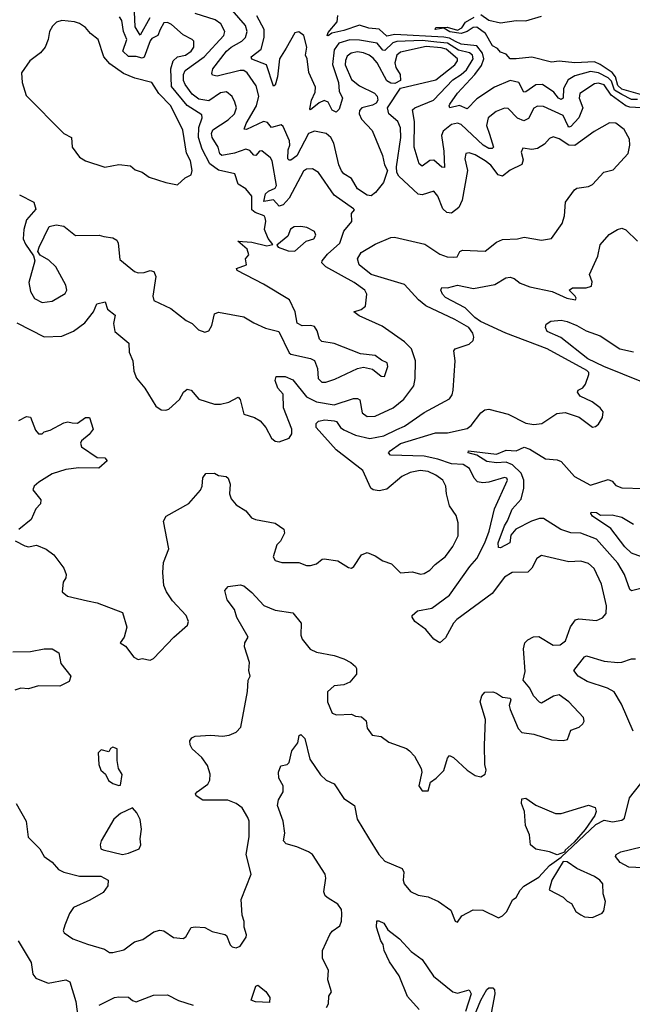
# Model space of a CAD drawing. Extents: x 1603745 to 1745082, y 385868 to 533966.
# Tile 369 of 646: x 1729809 to 1732939, y 433091 to 438115. Entities that reach past the tile are written whole.
import ezdxf

# ---------------------------------------------------------------- set-up
doc = ezdxf.new("R2010")
doc.units = 0

msp = doc.modelspace()

# ---------------------------------------------------------------- linework, layer by layer
at = {"layer": '0CON20XD'}
for points in [[(1731481.3, 437928.7), (1731472.7, 437907.3), (1731472.6, 437885), (1731505, 437810.4), (1731545, 437777.6), (1731621.1, 437741.1), (1731636, 437725), (1731638, 437705), (1731630, 437690), (1731611.3, 437678.7), (1731557.5, 437665), (1731545, 437652), (1731542.7, 437635), (1731555, 437608.5), (1731610.2, 437550.2), (1731662.3, 437422.3), (1731672.5, 437375), (1731688, 437345), (1731668, 437285), (1731627, 437233), (1731605, 437215.8), (1731585, 437219.2), (1731535, 437251.8), (1731504.5, 437305), (1731465, 437329.5), (1731453.4, 437343.4), (1731439.1, 437375), (1731414.1, 437485), (1731398.2, 437515), (1731375, 437533.8), (1731315, 437545.7), (1731285.3, 437534.7), (1731225, 437421.1), (1731195, 437398.6), (1731185, 437397.9), (1731178.5, 437405), (1731181.5, 437451.5), (1731189.4, 437475), (1731187.5, 437497.5), (1731155, 437570), (1731145, 437579.4), (1731095, 437564.6), (1731075, 437590.9), (1731055, 437595.7), (1730968, 437555), (1730956.4, 437556.4), (1730966.4, 437585), (1731019, 437675), (1731031.4, 437725), (1731017.1, 437777.1), (1730971.2, 437845), (1730955, 437855.3), (1730935, 437856), (1730817.8, 437827.8), (1730795, 437832.9), (1730790.5, 437840.5), (1730796.5, 437865), (1730865.3, 437955), (1730888.7, 437975), (1730944.1, 438005), (1730963.4, 438025), (1730971.7, 438055), (1730963.3, 438085), (1730815.7, 438255)], [(1729795, 436568.8), (1729935, 436496.4), (1730025, 436500.5), (1730085, 436525.5), (1730141.5, 436568.5), (1730186.2, 436623.8), (1730204.2, 436665), (1730245.5, 436675.5), (1730258.4, 436638.4), (1730297.8, 436607.8), (1730288.2, 436565), (1730295, 436524), (1730366.7, 436465), (1730368.5, 436418.5), (1730388.1, 436375), (1730392.6, 436322.6), (1730405.5, 436285.5), (1730449.2, 436235), (1730505, 436144), (1730532.5, 436125), (1730555, 436122), (1730571.7, 436128.3), (1730625, 436177.5), (1730646.2, 436215), (1730665, 436230), (1730684.7, 436224.7), (1730725, 436178.6), (1730805, 436154.2), (1730835, 436152.9), (1730877, 436163), (1730925, 436189.2), (1730935, 436176.7), (1730955, 436102), (1731008, 436085), (1731037.6, 436067.6), (1731066.7, 436035), (1731095, 435980), (1731115, 435964), (1731135, 435961.2), (1731185, 435980), (1731198.6, 436001.4), (1731199.2, 436025), (1731157.5, 436135), (1731154.5, 436204.5), (1731128.1, 436235), (1731114.2, 436275), (1731120, 436295), (1731165, 436294.4), (1731205, 436277.1), (1731275, 436190), (1731324.9, 436164.9), (1731415, 436149.8), (1731515, 436183.1), (1731535, 436183.1), (1731547.5, 436175), (1731559.1, 436109.1), (1731585, 436090.4), (1731625, 436092.3), (1731717.8, 436135), (1731771.4, 436178.6), (1731822.4, 436247.6), (1731830, 436285), (1731831.8, 436375), (1731810, 436435), (1731775, 436471.8), (1731661.5, 436551.5), (1731543.1, 436605), (1731516.7, 436625), (1731554.2, 436635.8), (1731575.9, 436654.1), (1731582, 436715), (1731572, 436735), (1731518.5, 436775), (1731372.3, 436855), (1731352.3, 436875), (1731353.8, 436885), (1731381.2, 436918.8), (1731444.6, 436975), (1731465, 437036.7), (1731506, 437085), (1731505, 437125.7), (1731519.5, 437145), (1731515, 437150.6), (1731415, 437219.5), (1731335.6, 437335.6), (1731305, 437354), (1731275, 437352.4), (1731258.3, 437341.7), (1731185.5, 437205), (1731155, 437170.4), (1731134.5, 437164.5), (1731105, 437195.5), (1731056.8, 437186.8), (1731065, 437226), (1731079.5, 437240.5), (1731114.6, 437255), (1731121.5, 437268.5), (1731098.5, 437395), (1731090.4, 437410.4), (1731046.9, 437446.9), (1731034.5, 437445), (1731015, 437423.1), (1731005, 437423.3), (1730985, 437448.2), (1730965, 437455.3), (1730905.9, 437434.1), (1730842.2, 437422.2), (1730831.6, 437431.6), (1730823.7, 437465), (1730792.8, 437515), (1730789.4, 437535), (1730796.6, 437553.4), (1730875, 437603.5), (1730906.9, 437635), (1730916.2, 437665), (1730908.6, 437695), (1730895, 437723.5), (1730865, 437746.8), (1730835, 437742.7), (1730775, 437701.7), (1730725, 437709.7), (1730690.5, 437735), (1730654, 437785), (1730646.5, 437805), (1730646.9, 437835), (1730655, 437856.1), (1730752, 437925), (1730852.7, 438035), (1730857.3, 438055), (1730836.8, 438095), (1730808.6, 438115), (1730706.2, 438146.2)], [(1730473.8, 438125), (1730425, 438035.6), (1730399.4, 438079.4), (1730396.1, 438155)], [(1732984.5, 437665.5), (1732925, 437668.9), (1732906, 437676), (1732830.5, 437730.5), (1732795, 437782.8), (1732765, 437791.7), (1732745, 437787.9), (1732670.8, 437739.2), (1732666.7, 437715), (1732685.3, 437665), (1732665.4, 437614.6), (1732625, 437570.9), (1732615, 437567.1), (1732608.7, 437575), (1732585, 437626.2), (1732485, 437672.9), (1732455, 437673.4), (1732435.7, 437664.3), (1732409, 437611), (1732385, 437598.6), (1732352, 437612), (1732305, 437662.9), (1732285, 437664.6), (1732243, 437647), (1732202.4, 437615), (1732194.4, 437575), (1732208.8, 437531.2), (1732229.7, 437465), (1732222.8, 437457.2), (1732205, 437458.8), (1732176.8, 437475), (1732065, 437580.3), (1732045, 437587.4), (1732015, 437580.8), (1731973.2, 437546.8), (1731963.8, 437525), (1731975.6, 437445), (1731979.1, 437360.9), (1731965, 437362.2), (1731925, 437399.1), (1731905, 437396.1), (1731865, 437368.5), (1731849.1, 437379.1), (1731823.7, 437465), (1731825.1, 437595), (1731816.5, 437655), (1731827.8, 437665), (1731923.6, 437705), (1732021.1, 437808.9), (1732065, 437835.2), (1732090.9, 437859.1), (1732126.3, 437915), (1732122.9, 437935), (1732107, 437947), (1732050.3, 437960.3), (1731995, 437995.5), (1731939.4, 438000.6), (1731865, 438008.4), (1731735, 438004.4), (1731715, 437996.7), (1731675, 437957.6), (1731665, 437960.3), (1731635, 437994.8), (1731545, 438010.5), (1731495, 438013.3), (1731439.7, 437995), (1731415, 437961.8), (1731407.5, 437887.5), (1731437.6, 437795), (1731440.6, 437750.6), (1731457.5, 437715), (1731441, 437659), (1731425, 437642.9), (1731405, 437653.6), (1731385, 437694.6), (1731365, 437702.8), (1731339.1, 437690.9), (1731295, 437655.8), (1731291.1, 437661.1), (1731300, 437705), (1731318.8, 437745), (1731320.8, 437770.8), (1731286.6, 437846.6), (1731277.2, 437915), (1731269.1, 437935), (1731275.8, 437975), (1731260.5, 438035), (1731235, 438053.8), (1731215, 438048.5), (1731170.8, 437970.8), (1731136.5, 437915), (1731125.4, 437824.6), (1731115, 437781.2), (1731105, 437776), (1731069.7, 437885), (1730995, 437914.7), (1730991.2, 437925), (1731042.5, 437965), (1731058.8, 438025), (1731058.8, 438065), (1731021.4, 438135)], [(1732965, 437708.8), (1732935, 437707.8), (1732885.6, 437734.4), (1732848.3, 437755), (1732831.4, 437801.4), (1732815, 437819.5), (1732765, 437844), (1732725, 437851), (1732645, 437828.8), (1732610.8, 437809.2), (1732587.3, 437765), (1732585.6, 437714.4), (1732575, 437707.3), (1732561.4, 437715), (1732536.8, 437745), (1732479.2, 437785), (1732445, 437782.1), (1732395, 437746.9), (1732385, 437746.2), (1732358.5, 437795), (1732315, 437804.7), (1732235, 437771.2), (1732145, 437710.7), (1732095, 437660.8), (1732055, 437678.2), (1732005.9, 437665.9), (1732002.2, 437675), (1732007.1, 437685), (1732045, 437741.2), (1732134.7, 437835.3), (1732167.6, 437882.4), (1732180, 437915), (1732173.1, 437945), (1732145, 437982.4), (1732065, 437989.8), (1732035, 438004.7), (1732005, 438020.6), (1731975, 438026.5), (1731725, 438040), (1731685, 438031.3), (1731645, 438067), (1731592.8, 438072.8), (1731545, 438087.2), (1731465, 438059.6), (1731403.2, 438046.8), (1731385, 438032.9), (1731380, 438035), (1731385, 438050), (1731430.3, 438105), (1731435, 438137.1)], [(1732165, 438141.4), (1732205, 438113.1), (1732265, 438100), (1732345, 438111.7), (1732395, 438109.7), (1732475, 438132.7)], [(1730615, 437273.3), (1730655, 437308.8), (1730685, 437323.8), (1730690.5, 437345), (1730681.8, 437395), (1730662.1, 437435), (1730642.4, 437552.4), (1730582.2, 437675), (1730519.4, 437739.4), (1730485, 437795.6), (1730397.6, 437817.6), (1730340.4, 437840.4), (1730269.8, 437889.8), (1730239.5, 437925), (1730210, 438015), (1730171.5, 438045), (1730145.6, 438075), (1730115, 438095.4), (1730090, 438105), (1730025, 438111.1), (1729998.1, 438101.9), (1729977.4, 438082.6), (1729960.9, 438055), (1729954.4, 438014.4), (1729939.1, 437975), (1729915, 437946.7), (1729860.6, 437905), (1729818.6, 437845), (1729822.5, 437795), (1729841.7, 437728.3), (1730034.7, 437535), (1730074.1, 437514.1), (1730077.6, 437465), (1730115, 437413.3), (1730145, 437395.8), (1730245, 437362.5), (1730315, 437376.2), (1730375, 437370), (1730400, 437350), (1730435, 437338), (1730471.2, 437311.2), (1730555, 437284), (1730615, 437273.3)], [(1731071.1, 436961.1), (1731102.5, 436967.5), (1731078.3, 436998.3), (1731059, 437045), (1731067, 437087), (1731064, 437105), (1731057.5, 437115), (1731011.4, 437131.4), (1730994.8, 437144.8), (1730994.6, 437214.6), (1730965, 437251.9), (1730925.3, 437275.3), (1730908.5, 437328.5), (1730825, 437348.1), (1730780.6, 437380.6), (1730740.7, 437455), (1730722.5, 437515), (1730724.5, 437565), (1730740.8, 437615), (1730739.3, 437629.3), (1730665, 437678.1), (1730585.1, 437775.1), (1730581.4, 437865), (1730593.8, 437905), (1730614.6, 437925.4), (1730656.4, 437935), (1730685.3, 437955), (1730699.2, 437975), (1730698.9, 438005), (1730690, 438015), (1730645, 438037.3), (1730585, 438091.1), (1730565, 438100.5), (1730545, 438098.9), (1730527.6, 438065), (1730515.3, 438034.7), (1730485, 438019.2), (1730475, 438007.1), (1730445, 437924.2), (1730435, 437918.6), (1730405, 437927.1), (1730365, 437927.9), (1730336.1, 437955), (1730356, 438015), (1730339.2, 438055), (1730330.5, 438110.5), (1730319.9, 438129.9)], [(1732345, 437915.6), (1732315, 437916), (1732295, 437938.8), (1732265, 437950), (1732249.1, 437969.1), (1732225, 437981.1), (1732189.4, 438045), (1732145, 438077.1), (1732125, 438075.6), (1732095, 438055.3), (1732065, 438044.8), (1732006.4, 438053.6), (1731975, 438071.9), (1731931.2, 438065), (1731934.3, 438075.7), (1731992.1, 438077.9), (1732045, 438061.9), (1732067, 438073), (1732087.2, 438102.8), (1732131, 438129)], [(1729786.4, 435456.4), (1729835, 435430), (1729855, 435426), (1729895, 435434.2), (1729944.2, 435414.2), (1729983.3, 435385), (1730035, 435316.2), (1730047.1, 435285), (1730045, 435267.5), (1730032, 435245), (1730026.2, 435195), (1730053.4, 435173.4), (1730155, 435149.4), (1730205, 435140), (1730335, 435090), (1730356.2, 435015), (1730343.3, 434965), (1730322.5, 434935), (1730349.3, 434919.3), (1730393, 434863), (1730415, 434851.2), (1730435, 434856.2), (1730475, 434846.2), (1730492.5, 434855), (1730596, 434965), (1730666.2, 435025), (1730670.8, 435045), (1730659.2, 435075), (1730589.3, 435149.3), (1730558.6, 435195), (1730545, 435227.5), (1730540, 435295), (1730544.4, 435345), (1730570.8, 435415), (1730544.2, 435555.8), (1730558.3, 435581.7), (1730673.7, 435646.3), (1730732.5, 435715), (1730741.1, 435735), (1730745, 435777.5), (1730760.7, 435799.3), (1730805, 435802), (1730825, 435789.2), (1730864.2, 435784.2), (1730875, 435776.2), (1730884.4, 435745), (1730881.8, 435695), (1730889.8, 435669.8), (1730915, 435640), (1730965, 435608.8), (1730993.5, 435573.5), (1731014.5, 435564.5), (1731115, 435546), (1731158.8, 435515), (1731162, 435495), (1731142, 435455), (1731122, 435435), (1731104.3, 435375), (1731115, 435356.2), (1731147.5, 435345), (1731235, 435345.7), (1731275, 435330.8), (1731295, 435330), (1731325, 435338), (1731355, 435362.5), (1731365, 435363.3), (1731435, 435353.8), (1731489.3, 435319.3), (1731505, 435316.7), (1731515.8, 435324.2), (1731555, 435384.4), (1731585, 435396.5), (1731625, 435380), (1731665, 435353.1), (1731707.8, 435337.8), (1731755, 435292.5), (1731815, 435297.5), (1731855.8, 435285.8), (1731875, 435289.4), (1731905, 435307.1), (1731930.8, 435335), (1731984, 435376), (1732022.5, 435427.5), (1732048.8, 435481.2), (1732048.3, 435548.3), (1732038.9, 435585), (1732004.4, 435635), (1731988.8, 435695), (1731986.4, 435735), (1731970, 435765), (1731935, 435790.9), (1731895, 435810), (1731855, 435815.7), (1731804.5, 435805.5), (1731760.6, 435785), (1731685, 435719.4), (1731645, 435711.9), (1731615, 435715.7), (1731603.5, 435725), (1731562.4, 435815), (1731425, 435920), (1731324.5, 436035), (1731322.9, 436055), (1731335, 436066.5), (1731367.4, 436072.6), (1731415, 436068.9), (1731426.9, 436065), (1731448, 436035), (1731465, 436022.5), (1731525, 435994.8), (1731598.2, 435978.2), (1731669, 435991), (1731735, 436024.8), (1731775, 436040.5), (1731875, 436110.8), (1732005, 436180), (1732018.7, 436201.3), (1732023.1, 436225), (1732033.8, 436375), (1732026, 436425), (1732033.4, 436436.6), (1732105, 436458.8), (1732125, 436477.5), (1732128.8, 436495), (1732123.8, 436515), (1732102.9, 436545), (1732032.1, 436585), (1731883.6, 436655), (1731846, 436685), (1731775, 436764.6), (1731605, 436815.2), (1731543.1, 436865), (1731534.3, 436895), (1731552.7, 436927.3), (1731625, 436969.6), (1731705, 437003.8), (1731724.4, 437005.6), (1731879.5, 436969.5), (1731955, 436918.9), (1731992.5, 436905), (1732025, 436903.3), (1732044.1, 436905.9), (1732057, 436933), (1732071.4, 436938.6), (1732186.7, 436933.3), (1732245, 436979.4), (1732275, 436993.3), (1732352.8, 436997.2), (1732385.9, 437005.9), (1732475, 436990.8), (1732525, 436998.8), (1732580, 437075), (1732592.9, 437115), (1732597.5, 437185), (1732642.4, 437247.6), (1732655, 437255.4), (1732715, 437263.8), (1732734.3, 437275), (1732793.5, 437336.5), (1732840.4, 437349.6), (1732918, 437432), (1732926.2, 437475), (1732923.8, 437505), (1732896.7, 437555), (1732855, 437587.5), (1732821.4, 437588.6), (1732744.3, 437545), (1732645, 437474.1), (1732615, 437475.8), (1732565, 437508.2), (1732535, 437517.9), (1732515, 437509.5), (1732490.5, 437479.5), (1732455, 437457.5), (1732425, 437452.5), (1732380, 437460), (1732370.8, 437439.2), (1732380.7, 437400.7), (1732374.4, 437375.6), (1732315, 437347.7), (1732275, 437317.5), (1732253.4, 437323.4), (1732215, 437372.5), (1732186.2, 437395), (1732135, 437425.4), (1732104.4, 437435.6), (1732087.7, 437432.3), (1732083.1, 437405), (1732097.5, 437345), (1732069.6, 437195), (1732053.1, 437156.9), (1732015, 437127.5), (1731990.8, 437130.8), (1731970.2, 437150.2), (1731945.6, 437215.6), (1731925, 437240), (1731865, 437222.2), (1731845, 437225.6), (1731746.7, 437316.7), (1731736.5, 437335), (1731734, 437364), (1731756.1, 437515), (1731754.2, 437564.2), (1731740, 437595), (1731694.2, 437635), (1731688.8, 437665), (1731755, 437766.7), (1731935, 437809.2), (1732031.8, 437885), (1732046.2, 437905), (1732045.8, 437915), (1731987, 437965), (1731962.2, 437972.2), (1731885, 437978.7), (1731755, 437948.8), (1731735, 437934.6), (1731725.7, 437895), (1731730.8, 437870.8), (1731753.5, 437835), (1731754.3, 437805.7), (1731725, 437789.4), (1731705, 437790.6), (1731685, 437802.5), (1731635, 437894.7), (1731615, 437919.7), (1731595, 437933.5), (1731565, 437946.6), (1731535, 437950.6), (1731503.3, 437945), (1731481.3, 437928.7)], [(1733075, 437706.3), (1732885, 437761.6), (1732865, 437779.2), (1732853, 437823), (1732836.2, 437846.2), (1732775, 437887), (1732745, 437900), (1732645, 437895.8), (1732565, 437904.2), (1732525, 437899.3), (1732424.6, 437924.6), (1732345, 437915.6)], [(1729808.8, 437221.2), (1729881.3, 437185), (1729892.2, 437147.8), (1729845, 437093.8), (1729830.9, 437045), (1729827.7, 436997.7), (1729839.1, 436969.1), (1729879.5, 436909.5), (1729886.2, 436885), (1729855.7, 436775), (1729865, 436727.5), (1729885, 436692.5), (1729925, 436671.4), (1729975, 436678.9), (1730041.5, 436718.5), (1730050.6, 436735), (1730045, 436761.2), (1729993.8, 436853.8), (1729957.9, 436887.9), (1729914.2, 436914.2), (1729902, 436932), (1729908, 436955), (1729960.7, 437059.3), (1729995, 437068.8), (1730035, 437061.2), (1730095, 437014), (1730215, 437016), (1730239.7, 437009.7), (1730285, 437001.9), (1730305, 436990), (1730312.2, 436975), (1730320.9, 436890.9), (1730395, 436830.8), (1730415, 436824.4), (1730445, 436825.8), (1730475, 436836), (1730495, 436830), (1730504.3, 436805), (1730489.5, 436705), (1730495, 436682.9), (1730582.2, 436642.2), (1730659.7, 436579.7), (1730690, 436565), (1730722.4, 436532.4), (1730755, 436521.2), (1730775, 436527.5), (1730790, 436555), (1730803.8, 436615), (1730825, 436623.3), (1730955, 436599.2), (1731005, 436568), (1731065, 436540.6), (1731132.5, 436525), (1731185.7, 436415.7), (1731195, 436408), (1731295, 436386), (1731315.7, 436375.7), (1731331.1, 436335), (1731334.2, 436285), (1731353.3, 436265), (1731372.5, 436265), (1731418.6, 436281.4), (1731535, 436335.6), (1731565, 436342.9), (1731611.7, 436331.7), (1731655, 436295.6), (1731672.5, 436295), (1731689.1, 436345), (1731686.7, 436365), (1731657.5, 436377.5), (1731625, 436402.5), (1731550.9, 436410.9), (1731415, 436462.7), (1731352.6, 436472.6), (1731340, 436485), (1731328.3, 436528.3), (1731315, 436549.2), (1731295.5, 436555.5), (1731252.8, 436552.8), (1731226.6, 436566.6), (1731215.7, 436625), (1731186.9, 436685), (1731054.9, 436764.9), (1730920, 436835), (1730917.5, 436845), (1730967.5, 436865), (1730963.3, 436895), (1730980, 436915), (1730971.2, 436945), (1730924.2, 436985.8), (1730995, 436980.3), (1731071.1, 436961.1)], [(1731215, 436934.5), (1731273.3, 436985), (1731312.1, 436997.9), (1731321.9, 437015), (1731315.6, 437035), (1731275.6, 437055), (1731245, 437060.3), (1731212, 437058), (1731192.9, 437047.1), (1731179.7, 437010.3), (1731122.5, 436965), (1731130, 436955), (1731180, 436935), (1731215, 436934.5)], [(1731936.7, 434245), (1731975, 434283.3), (1731995, 434347.5), (1732005, 434360), (1732025, 434350), (1732095, 434285.5), (1732135, 434258.6), (1732165, 434252), (1732187.5, 434265), (1732191.9, 434285), (1732185.4, 434315), (1732182.9, 434412.9), (1732189.3, 434545), (1732162.2, 434635), (1732169.2, 434665), (1732185.9, 434684.1), (1732225.6, 434685.6), (1732245, 434679.2), (1732275, 434657.5), (1732315, 434652.5), (1732318.8, 434645), (1732309.5, 434615), (1732313.8, 434595), (1732355, 434498.6), (1732375, 434478), (1732435, 434468.9), (1732525, 434441.1), (1732585, 434436.7), (1732607.5, 434442.5), (1732625, 434490), (1732667.5, 434505), (1732685, 434522.5), (1732693.3, 434535), (1732690, 434555), (1732614.2, 434635), (1732565, 434669.5), (1732536.4, 434663.6), (1732475, 434627.5), (1732465, 434632.5), (1732433.8, 434665), (1732415.8, 434705), (1732381.8, 434745), (1732391.4, 434788.6), (1732382.1, 434905), (1732389.4, 434935), (1732405, 434950.8), (1732434.4, 434965.6), (1732461.7, 434968.3), (1732533.9, 434923.9), (1732570, 434925), (1732596.7, 434945), (1732623, 435017), (1732647.7, 435052.3), (1732665, 435058.5), (1732755, 435049.4), (1732786.5, 435063.5), (1732804.2, 435085), (1732806.9, 435125), (1732781.5, 435235), (1732743.3, 435315), (1732715, 435341.1), (1732675, 435352.2), (1732615, 435349.1), (1732475, 435381.1), (1732450, 435365), (1732425, 435316.7), (1732405, 435296.2), (1732325, 435294.2), (1732285, 435270.6), (1732223.4, 435186.6), (1732041.6, 435055), (1732024.6, 435035), (1731985, 434961.4), (1731955, 434935.8), (1731925, 434954.5), (1731883.8, 435003.8), (1731827.8, 435045), (1731814, 435066), (1731813.8, 435075), (1731841.8, 435098.2), (1731915, 435112.3), (1732005, 435178.4), (1732108, 435325), (1732143.8, 435365), (1732185, 435446.5), (1732207.8, 435505), (1732235, 435618.8), (1732301.1, 435765), (1732296.9, 435775), (1732285, 435779.5), (1732205, 435754.7), (1732175, 435751.2), (1732147.1, 435757.1), (1732130.8, 435775), (1732106.3, 435825), (1732075, 435845.2), (1732015, 435849.2), (1731945, 435872.6), (1731875, 435887.6), (1731702.7, 435892.7), (1731693.8, 435905), (1731701.4, 435915), (1731755, 435952), (1731933.4, 436006.6), (1731995, 436006.9), (1732095, 436030), (1732115.7, 436044.3), (1732165, 436110), (1732185, 436124.3), (1732205, 436128.6), (1732305, 436102.9), (1732395, 436057.2), (1732435, 436049), (1732475.8, 436054.2), (1732553.3, 436105), (1732595, 436111.5), (1732667.1, 436087.1), (1732735, 436036.2), (1732750.3, 436039.7), (1732765, 436051.2), (1732785.7, 436085), (1732789.2, 436115), (1732774.2, 436135), (1732733.5, 436165), (1732672.9, 436195), (1732658.8, 436215), (1732662.5, 436225), (1732685, 436236.7), (1732700, 436255), (1732716.7, 436305), (1732716.2, 436315), (1732706, 436325), (1732503.8, 436435), (1732292.6, 436515), (1732162.9, 436575), (1732134.7, 436595), (1732085, 436645.3), (1731985, 436698.5), (1731968.5, 436715), (1731960.6, 436735), (1731965, 436748.8), (1731995, 436746.9), (1732045, 436760.4), (1732126.7, 436743.3), (1732235.8, 436764.2), (1732292.6, 436797.4), (1732315, 436800.7), (1732334.2, 436794.2), (1732365, 436771.5), (1732415, 436751.8), (1732528.9, 436728.9), (1732603.6, 436693.6), (1732647.5, 436685), (1732652, 436695), (1732647.1, 436705), (1732616.7, 436735), (1732633.3, 436746.7), (1732703.2, 436746.8), (1732729.2, 436755), (1732733, 436777), (1732719.1, 436815), (1732761.8, 436908.2), (1732775, 436966), (1732820.7, 437019.3), (1732862.5, 437045), (1732885, 437051.2), (1732905, 437043.8), (1732965, 436986)], [(1733075, 436231.7), (1732792.5, 436345), (1732711.3, 436385), (1732574.2, 436494.2), (1732504.4, 436525), (1732495.6, 436545), (1732498.8, 436561.2), (1732523.1, 436576.9), (1732575, 436581.5), (1732605, 436574.6), (1732655, 436555.3), (1732703.1, 436526.9), (1732775, 436501.8), (1732875.3, 436435.3), (1732945, 436420.7)], [(1729805, 436070), (1729845, 436091.2), (1729865, 436087.5), (1729890.5, 436020.5), (1729905, 436002.5), (1729925, 436002.5), (1729935, 436012.5), (1729965, 436020), (1730035, 436058.6), (1730055, 436062.9), (1730078.1, 436058.1), (1730105, 436056.2), (1730145, 436086.2), (1730165.8, 436085.8), (1730184.3, 436025), (1730165, 435998.6), (1730125, 435966.9), (1730120.4, 435955), (1730124.6, 435935), (1730205, 435881.4), (1730245, 435878.8), (1730256.1, 435863.9), (1730213.5, 435826.5), (1730111.5, 435828.5), (1730045, 435820.3), (1729975, 435797.8), (1729907.5, 435755), (1729883.8, 435735), (1729876.4, 435716.4), (1729918, 435665), (1729916.2, 435645), (1729891.3, 435618.7), (1729867.5, 435565), (1729805, 435513.3)], [(1733002.2, 435217.8), (1732935, 435200), (1732925, 435208.1), (1732898.9, 435285), (1732865, 435342.2), (1732755, 435465.3), (1732675, 435495.3), (1732624, 435496), (1732573, 435513), (1732485, 435569.7), (1732465, 435570.5), (1732424.4, 435555.6), (1732344, 435515), (1732317.2, 435485), (1732312.4, 435445), (1732265, 435420.5), (1732255, 435421.2), (1732253.2, 435445), (1732285, 435533.3), (1732301.5, 435558.5), (1732325, 435617.9), (1732371.6, 435668.4), (1732385.2, 435724.8), (1732384, 435765), (1732371.4, 435801.4), (1732326.2, 435843.8), (1732295, 435857.9), (1732244.3, 435854.3), (1732195, 435861.3), (1732145, 435892.4), (1732100.6, 435905), (1732101.4, 435915), (1732245, 435898.1), (1732295, 435918.9), (1732345, 435915.7), (1732386.2, 435933.8), (1732415, 435923.1), (1732495, 435874.6), (1732555, 435868.8), (1732575, 435860.9), (1732642.5, 435785), (1732725, 435739.4), (1732815, 435769.4), (1732835, 435760), (1732855, 435737.8), (1732885, 435725.6), (1732995, 435723.6)], [(1732985, 435373.8), (1732935, 435393.8), (1732901.1, 435425), (1732829.3, 435519.3), (1732735, 435581.5), (1732725.8, 435595), (1732727.5, 435602.5), (1732755, 435600.9), (1732776.2, 435586.2), (1732835, 435588.2), (1732885, 435576.2), (1732945, 435541.5)], [(1729791.1, 434115), (1729842.2, 434025), (1729853.3, 433943.3), (1729912.5, 433885), (1729934.2, 433845), (1729976, 433816), (1730008.1, 433778.1), (1730034, 433765), (1730115, 433744.7), (1730224.1, 433744.1), (1730260.6, 433725), (1730258.8, 433695), (1730235, 433661.8), (1730168.1, 433621.9), (1730084.3, 433585), (1730063.1, 433555), (1730040, 433495), (1730032.2, 433465), (1730036, 433455), (1730080.6, 433425), (1730155, 433397.3), (1730242.3, 433372.3), (1730267.5, 433355), (1730285.5, 433354.5), (1730341.7, 433368.3), (1730395, 433409.5), (1730437.6, 433422.4), (1730495, 433460.8), (1730525, 433470), (1730545.6, 433465.6), (1730595, 433432), (1730645, 433426), (1730658, 433435), (1730685, 433483.3), (1730705, 433487.1), (1730755, 433482.5), (1730792.7, 433462.7), (1730857.3, 433447.3), (1730865, 433442.5), (1730883.8, 433395), (1730895, 433384), (1730915, 433379.2), (1730935, 433388), (1730966.9, 433433.1), (1730968.5, 433445), (1730955.6, 433485), (1730956.6, 433513.4), (1730946.2, 433545), (1730940, 433625), (1730992.5, 433755), (1730966.2, 433855), (1730981.3, 433945), (1730981.5, 434025), (1730975.4, 434045), (1730945, 434093.1), (1730915, 434115.5), (1730871.8, 434131.8), (1730745, 434132.5), (1730711.2, 434155), (1730708, 434165), (1730715.8, 434175), (1730770.4, 434215), (1730780, 434235), (1730781.5, 434265), (1730769.3, 434309.3), (1730739.7, 434349.7), (1730690.6, 434395), (1730679.4, 434415), (1730678.9, 434435), (1730689.2, 434450.8), (1730705, 434459.1), (1730785, 434463.8), (1730845, 434459.2), (1730880, 434465), (1730915, 434479.5), (1730938.5, 434505), (1730972.4, 434687.6), (1730975.7, 434744.3), (1730985.8, 434765), (1730980, 434795), (1730982.9, 434835), (1730957.1, 434915), (1730960, 434935), (1730975.7, 434965), (1730917.8, 435065), (1730906.4, 435105), (1730869.1, 435155), (1730857.7, 435202.3), (1730875, 435223.3), (1730935, 435232), (1730955, 435226.7), (1730995, 435192), (1731056, 435126), (1731115, 435101.4), (1731205, 435088), (1731246.9, 435035), (1731245.5, 434975), (1731251.5, 434955), (1731293.5, 434903.5), (1731325, 434888.7), (1731415, 434870.9), (1731464.6, 434854.6), (1731501.2, 434835), (1731524, 434815), (1731530, 434805), (1731530, 434775), (1731496.2, 434735), (1731465, 434721.4), (1731415, 434715.7), (1731382.2, 434685), (1731382.2, 434635), (1731405, 434576.7), (1731428.3, 434568.3), (1731505, 434571.2), (1731525, 434561.2), (1731555, 434557.5), (1731578.3, 434538.3), (1731585, 434500), (1731610, 434465), (1731655, 434458), (1731695, 434428), (1731785, 434395.7), (1731800, 434385), (1731826.5, 434356.5), (1731860, 434295), (1731864, 434275), (1731847.5, 434205), (1731865, 434180), (1731895, 434180), (1731907.5, 434225), (1731936.7, 434245)], [(1729775, 434890), (1729865, 434891.2), (1729935, 434905.7), (1729975.6, 434905.6), (1730008.8, 434885), (1730020.2, 434830.2), (1730070.8, 434765), (1730062.1, 434737.9), (1730015, 434713.6), (1729905, 434715.3), (1729855, 434701.1), (1729815, 434704.4), (1729785, 434693.6)], [(1732942.4, 434485), (1732882.6, 434622.6), (1732846.2, 434685), (1732811.4, 434705), (1732707.5, 434737.5), (1732662, 434765), (1732640, 434795), (1732695, 434863.8), (1732705, 434868.6), (1732795, 434842.2), (1732865, 434835.4), (1732885, 434836.5), (1732935, 434854.5), (1732955, 434854.5)], [(1731376.2, 433073.8), (1731386.4, 433093.6), (1731388.3, 433131.7), (1731402.5, 433155), (1731383.3, 433215), (1731386, 433265), (1731355.6, 433325), (1731355.6, 433365), (1731393.1, 433446.9), (1731406.2, 433463.8), (1731445, 433492), (1731452.9, 433515), (1731454.5, 433554.5), (1731452.5, 433575), (1731435, 433602.5), (1731385, 433631.9), (1731369.4, 433645), (1731362.5, 433665), (1731373.6, 433735), (1731369.6, 433755), (1731305, 433854.6), (1731285, 433869.7), (1731225, 433894.7), (1731169.7, 433909.7), (1731157.5, 433925), (1731163.9, 433965), (1731155.8, 434025), (1731126.2, 434105), (1731130.5, 434135), (1731155.5, 434175), (1731154.5, 434205), (1731133.1, 434245), (1731132, 434275), (1731143, 434307), (1731175, 434314), (1731185.7, 434324.3), (1731198.6, 434385), (1731230.8, 434425), (1731237.5, 434462.5), (1731245, 434467.5), (1731265, 434446.7), (1731292.1, 434342.1), (1731345, 434261.2), (1731374.3, 434234.3), (1731415, 434216), (1731465, 434141.1), (1731520, 434105), (1731533.6, 434035), (1731590.2, 433940.2), (1731644.6, 433855), (1731675, 433820.6), (1731763.7, 433783.7), (1731771.2, 433765), (1731768.9, 433725), (1731774, 433705), (1731805, 433666.2), (1731845, 433648.6), (1731895, 433639.2), (1731948.8, 433615), (1732011.4, 433571.4), (1732034, 433515), (1732045, 433510), (1732067.7, 433542.3), (1732125, 433573.8), (1732175, 433570.8), (1732255, 433532.9), (1732275, 433542), (1732298, 433565), (1732326, 433624), (1732345, 433636.7), (1732365.9, 433674.1), (1732385, 433693.3), (1732461.1, 433738.9), (1732515, 433798.8), (1732575, 433842.5), (1732751.7, 434008.3), (1732795, 434030.4), (1732837.2, 434022.8), (1732885, 434030), (1732899.3, 434040.7), (1732924.4, 434145), (1732981.7, 434218.3)], [(1730315, 434207.5), (1730325, 434210), (1730333.6, 434263.6), (1730313.6, 434293.6), (1730306.7, 434335), (1730307.5, 434395), (1730285, 434402.5), (1730273.6, 434396.4), (1730265, 434380), (1730225, 434390), (1730210, 434375), (1730213.3, 434315), (1730223.3, 434285), (1730247.5, 434265), (1730263.6, 434233.6), (1730285, 434217.5), (1730315, 434207.5)], [(1732555, 433853.8), (1732515, 433868.9), (1732445, 433883.1), (1732418.1, 433905), (1732413.6, 433955), (1732393.6, 434003.6), (1732387.5, 434075), (1732372.5, 434115), (1732375, 434140), (1732395, 434142.5), (1732446.5, 434106.5), (1732546.2, 434063.8), (1732574.6, 434065.4), (1732715, 434107.5), (1732749.2, 434095), (1732754.4, 434075), (1732746.7, 434055), (1732697.3, 433982.7), (1732642, 433918), (1732595, 433878), (1732592.5, 433867.5), (1732555, 433853.8)], [(1730334.4, 433855.6), (1730365, 433862.5), (1730420, 433885), (1730428, 433905), (1730424, 433935), (1730432, 433985), (1730424.2, 434034.2), (1730408.3, 434068.3), (1730385, 434093.3), (1730325, 434064.4), (1730290, 434035), (1730225.6, 433925), (1730220, 433905), (1730224.2, 433885), (1730235, 433878.6), (1730334.4, 433855.6)], [(1733063.7, 433783.7), (1732921.1, 433791.1), (1732875.8, 433815), (1732852.5, 433845), (1732856.7, 433855), (1732880.3, 433869.7), (1732985, 433894.7)], [(1732735, 433533.8), (1732784.1, 433555.9), (1732792.3, 433567.7), (1732802, 433615), (1732790, 433655), (1732787.1, 433705), (1732772.2, 433725), (1732745, 433743.6), (1732654.3, 433784.3), (1732605, 433817.5), (1732585, 433818.8), (1732527.5, 433725), (1732514.3, 433674.3), (1732585, 433637.5), (1732605, 433616.7), (1732627.5, 433605), (1732650, 433565), (1732675, 433546.7), (1732695, 433537.5), (1732735, 433533.8)], [(1731849.2, 433065), (1731790.4, 433130.4), (1731747, 433237), (1731698, 433308), (1731671.5, 433365), (1731665.8, 433395.8), (1731653.8, 433415), (1731632, 433485), (1731633.8, 433516.2), (1731643, 433517), (1731670, 433505), (1731690.5, 433470.5), (1731750, 433425), (1731809.7, 433359.7), (1731865, 433319.4), (1731922.7, 433235), (1732021.4, 433155), (1732045, 433147.8), (1732105.5, 433165.5), (1732115.4, 433144.6), (1732086.9, 433055)], [(1729801.4, 433415), (1729868.1, 433305), (1729877.1, 433245), (1729892, 433225), (1729955, 433199.5), (1730045, 433215.4), (1730065.9, 433205.9), (1730096.2, 433105), (1730107, 433027)], [(1731085, 433100), (1731013.1, 433103.1), (1730992.1, 433112.1), (1731015, 433183.3), (1731025, 433188), (1731066, 433156), (1731086.7, 433125), (1731085, 433100)], [(1732129.4, 433025), (1732165, 433112.5), (1732195, 433165.8), (1732205, 433174.2), (1732225.7, 433175.7), (1732234.5, 433164.5), (1732235.7, 433145), (1732200.8, 432955)], [(1730215, 433087.3), (1730293.8, 433125), (1730315, 433129.5), (1730365, 433128.1), (1730385, 433110.8), (1730405, 433104.3), (1730492.4, 433137.6), (1730565, 433138.5), (1730620.9, 433110.9), (1730695, 433086.7)]]:
    msp.add_lwpolyline(points, dxfattribs=at)

doc.saveas('drawing.dxf')
